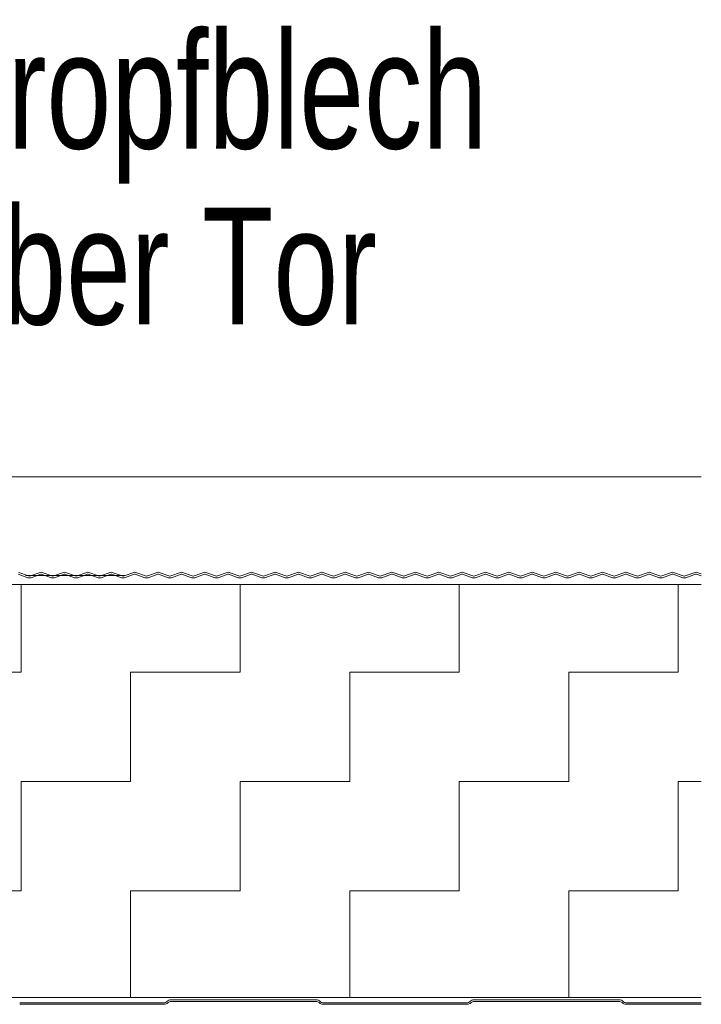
# Model space of a CAD drawing. Header units: metres. Extents: x 1316.5 to 1415.3, y -94.1 to -52.
# Tile 498 of 656: x 1402.087 to 1402.32, y -70.951 to -70.614. Entities that reach past the tile are written whole.
import ezdxf

# ---------------------------------------------------------------- set-up
doc = ezdxf.new("R2010")
doc.units = ezdxf.units.M
doc.linetypes.add('AUSGEZOGEN', pattern=[0])
doc.linetypes.add('PUNKT2_S9', pattern=[0.0015, 0, -0.0015])
doc.layers.add('XR$4$_42143', color=7, linetype='Continuous')
doc.layers.add('XR$4$_42154', color=7, linetype='Continuous')
for name, color, linetype, lineweight in [('XR$4$Muster', 4, 'AUSGEZOGEN', 13), ('XR$4$STANDARD_1', 7, 'AUSGEZOGEN', 25), ('XR$4$Text 1_100', 3, 'AUSGEZOGEN', 18), ('XR$4$Wand Mauerwerk nt', 7, 'AUSGEZOGEN', 25), ('XR$4$Wand Mauerwerk tr_1', 42, 'AUSGEZOGEN', 18)]:
    doc.layers.add(name, color=color, linetype=linetype, lineweight=lineweight)
doc.styles.add('ARIAL', font='arial.ttf')

msp = doc.modelspace()

# ---------------------------------------------------------------- hatches: boundary and pattern name
at = {"layer": 'XR$4$Muster', "linetype": 'AUSGEZOGEN', "lineweight": 13, "transparency": 33554687}
h = msp.add_hatch(dxfattribs=at)
h.set_pattern_fill('MUSTER', color=4, scale=0.0375, angle=90, style=0, pattern_type=2)
h.set_pattern_definition([(90, (-0.075, 0.075), (-0.0375, 0.0375), [0.0375, -0.0375]), (180, (-0.075, 0.075), (-0.0375, -0.0375), [0.0375, -0.0375])])
h.paths.add_polyline_path([(1401.81895, -70.80752), (1401.81895, -70.94893), (1402.32044, -70.94893), (1402.32044, -70.80752)], flags=0)

# ---------------------------------------------------------------- linework, layer by layer
at = {"layer": 'XR$4$_42143', "color": 30, "linetype": 'AUSGEZOGEN', "lineweight": 13, "transparency": 33554687}
for p, q in [((1402.08982, -70.80516), (1402.0865, -70.80395)), ((1402.08672, -70.80336), (1402.09004, -70.80457)), ((1402.09072, -70.80457), (1402.09404, -70.80336)), ((1402.09426, -70.80395), (1402.09094, -70.80516)), ((1402.09783, -70.80516), (1402.09451, -70.80395)), ((1402.09473, -70.80336), (1402.09805, -70.80457)), ((1402.09873, -70.80457), (1402.10205, -70.80336)), ((1402.10227, -70.80395), (1402.09895, -70.80516)), ((1402.10584, -70.80516), (1402.10252, -70.80395)), ((1402.10274, -70.80336), (1402.10606, -70.80457)), ((1402.10674, -70.80457), (1402.11006, -70.80336)), ((1402.11028, -70.80395), (1402.10696, -70.80516)), ((1402.11385, -70.80516), (1402.11053, -70.80395)), ((1402.11074, -70.80336), (1402.11407, -70.80457)), ((1402.11475, -70.80457), (1402.11807, -70.80336)), ((1402.11828, -70.80395), (1402.11496, -70.80516)), ((1402.12186, -70.80516), (1402.11854, -70.80395)), ((1402.11875, -70.80336), (1402.12207, -70.80457)), ((1402.12276, -70.80457), (1402.12608, -70.80336)), ((1402.12629, -70.80395), (1402.12297, -70.80516)), ((1402.12987, -70.80516), (1402.12655, -70.80395)), ((1402.12676, -70.80336), (1402.13008, -70.80457)), ((1402.13077, -70.80457), (1402.13409, -70.80336)), ((1402.1343, -70.80395), (1402.13098, -70.80516)), ((1402.13788, -70.80516), (1402.13455, -70.80395)), ((1402.13477, -70.80336), (1402.13809, -70.80457)), ((1402.13877, -70.80457), (1402.1421, -70.80336)), ((1402.14231, -70.80395), (1402.13899, -70.80516)), ((1402.14588, -70.80516), (1402.14256, -70.80395)), ((1402.14278, -70.80336), (1402.1461, -70.80457)), ((1402.14678, -70.80457), (1402.1501, -70.80336)), ((1402.15032, -70.80395), (1402.147, -70.80516)), ((1402.15389, -70.80516), (1402.15057, -70.80395)), ((1402.15079, -70.80336), (1402.15411, -70.80457)), ((1402.15479, -70.80457), (1402.15811, -70.80336)), ((1402.15833, -70.80395), (1402.15501, -70.80516)), ((1402.1619, -70.80516), (1402.15858, -70.80395)), ((1402.1588, -70.80336), (1402.16212, -70.80457)), ((1402.1628, -70.80457), (1402.16612, -70.80336)), ((1402.16634, -70.80395), (1402.16302, -70.80516)), ((1402.16991, -70.80516), (1402.16659, -70.80395)), ((1402.1668, -70.80336), (1402.17013, -70.80457)), ((1402.17081, -70.80457), (1402.17413, -70.80336)), ((1402.17435, -70.80395), (1402.17102, -70.80516)), ((1402.17792, -70.80516), (1402.1746, -70.80395)), ((1402.17481, -70.80336), (1402.17813, -70.80457)), ((1402.17882, -70.80457), (1402.18214, -70.80336)), ((1402.18235, -70.80395), (1402.17903, -70.80516)), ((1402.18593, -70.80516), (1402.18261, -70.80395)), ((1402.18282, -70.80336), (1402.18614, -70.80457)), ((1402.18683, -70.80457), (1402.19015, -70.80336)), ((1402.19036, -70.80395), (1402.18704, -70.80516)), ((1402.19394, -70.80516), (1402.19062, -70.80395)), ((1402.19083, -70.80336), (1402.19415, -70.80457)), ((1402.19484, -70.80457), (1402.19816, -70.80336)), ((1402.19837, -70.80395), (1402.19505, -70.80516)), ((1402.20195, -70.80516), (1402.19862, -70.80395)), ((1402.19884, -70.80336), (1402.20216, -70.80457)), ((1402.20284, -70.80457), (1402.20616, -70.80336)), ((1402.20638, -70.80395), (1402.20306, -70.80516)), ((1402.20995, -70.80516), (1402.20663, -70.80395)), ((1402.20685, -70.80336), (1402.21017, -70.80457)), ((1402.21085, -70.80457), (1402.21417, -70.80336)), ((1402.21439, -70.80395), (1402.21107, -70.80516)), ((1402.21796, -70.80516), (1402.21464, -70.80395)), ((1402.21486, -70.80336), (1402.21818, -70.80457)), ((1402.21886, -70.80457), (1402.22218, -70.80336)), ((1402.2224, -70.80395), (1402.21908, -70.80516)), ((1402.22597, -70.80516), (1402.22265, -70.80395)), ((1402.22287, -70.80336), (1402.22619, -70.80457)), ((1402.22687, -70.80457), (1402.23019, -70.80336)), ((1402.23041, -70.80395), (1402.22708, -70.80516)), ((1402.23398, -70.80516), (1402.23066, -70.80395)), ((1402.23087, -70.80336), (1402.23419, -70.80457)), ((1402.23488, -70.80457), (1402.2382, -70.80336)), ((1402.23841, -70.80395), (1402.23509, -70.80516)), ((1402.24199, -70.80516), (1402.23867, -70.80395)), ((1402.23888, -70.80336), (1402.2422, -70.80457)), ((1402.24289, -70.80457), (1402.24621, -70.80336)), ((1402.24642, -70.80395), (1402.2431, -70.80516)), ((1402.25, -70.80516), (1402.24668, -70.80395)), ((1402.24689, -70.80336), (1402.25021, -70.80457)), ((1402.2509, -70.80457), (1402.25422, -70.80336)), ((1402.25443, -70.80395), (1402.25111, -70.80516)), ((1402.25801, -70.80516), (1402.25468, -70.80395)), ((1402.2549, -70.80336), (1402.25822, -70.80457)), ((1402.2589, -70.80457), (1402.26222, -70.80336)), ((1402.26244, -70.80395), (1402.25912, -70.80516)), ((1402.26601, -70.80516), (1402.26269, -70.80395)), ((1402.26291, -70.80336), (1402.26623, -70.80457)), ((1402.26691, -70.80457), (1402.27023, -70.80336)), ((1402.27045, -70.80395), (1402.26713, -70.80516)), ((1402.27402, -70.80516), (1402.2707, -70.80395)), ((1402.27092, -70.80336), (1402.27424, -70.80457)), ((1402.27492, -70.80457), (1402.27824, -70.80336)), ((1402.27846, -70.80395), (1402.27514, -70.80516)), ((1402.28203, -70.80516), (1402.27871, -70.80395)), ((1402.27893, -70.80336), (1402.28225, -70.80457)), ((1402.28293, -70.80457), (1402.28625, -70.80336)), ((1402.28647, -70.80395), (1402.28315, -70.80516)), ((1402.29004, -70.80516), (1402.28672, -70.80395)), ((1402.28693, -70.80336), (1402.29026, -70.80457)), ((1402.29094, -70.80457), (1402.29426, -70.80336)), ((1402.29447, -70.80395), (1402.29115, -70.80516)), ((1402.29805, -70.80516), (1402.29473, -70.80395)), ((1402.29494, -70.80336), (1402.29826, -70.80457)), ((1402.29895, -70.80457), (1402.30227, -70.80336)), ((1402.30248, -70.80395), (1402.29916, -70.80516)), ((1402.30606, -70.80516), (1402.30274, -70.80395)), ((1402.30295, -70.80336), (1402.30627, -70.80457)), ((1402.30696, -70.80457), (1402.31028, -70.80336)), ((1402.31049, -70.80395), (1402.30717, -70.80516)), ((1402.31407, -70.80516), (1402.31075, -70.80395)), ((1402.31096, -70.80336), (1402.31428, -70.80457)), ((1402.31496, -70.80457), (1402.31829, -70.80336)), ((1402.3185, -70.80395), (1402.31518, -70.80516)), ((1402.32043, -70.80456), (1402.31875, -70.80395)), ((1402.31897, -70.80336), (1402.32043, -70.80389)), ((1402.08704, -70.95075), (1402.13659, -70.95075)), ((1402.13659, -70.9513), (1402.08704, -70.9513)), ((1402.13734, -70.95044), (1402.13744, -70.95034)), ((1402.13734, -70.95044), (1402.13744, -70.95034)), ((1402.13783, -70.95073), (1402.13773, -70.95083)), ((1402.13783, -70.95073), (1402.13773, -70.95083)), ((1402.13886, -70.94975), (1402.18854, -70.94975)), ((1402.18854, -70.9503), (1402.13886, -70.9503)), ((1402.18967, -70.95083), (1402.18956, -70.95073)), ((1402.18995, -70.95034), (1402.19006, -70.95044)), ((1402.1908, -70.95075), (1402.24036, -70.95075)), ((1402.24036, -70.9513), (1402.1908, -70.9513)), ((1402.2411, -70.95044), (1402.24121, -70.95034)), ((1402.2416, -70.95073), (1402.24149, -70.95083)), ((1402.24262, -70.94975), (1402.2923, -70.94975)), ((1402.2923, -70.9503), (1402.24262, -70.9503)), ((1402.29344, -70.95083), (1402.29333, -70.95073)), ((1402.29372, -70.95034), (1402.29382, -70.95044)), ((1402.29457, -70.95075), (1402.32044, -70.95075)), ((1402.32044, -70.9513), (1402.29457, -70.9513))]:
    msp.add_line(p, q, dxfattribs=at)
for centre, radius, start, end in [((1402.09439, -70.8043), 0.001, 70.0209, 109.9811), ((1402.09439, -70.8043), 0.00037, 70.0209, 109.9811), ((1402.10239, -70.8043), 0.001, 70.0209, 109.9811), ((1402.10239, -70.8043), 0.00037, 70.0209, 109.9811), ((1402.1104, -70.8043), 0.001, 70.0209, 109.9811), ((1402.1104, -70.8043), 0.00037, 70.0209, 109.9811), ((1402.11841, -70.8043), 0.001, 70.0209, 109.9811), ((1402.11841, -70.8043), 0.00037, 70.0209, 109.9811), ((1402.12642, -70.8043), 0.001, 70.0209, 109.9811), ((1402.12642, -70.8043), 0.00037, 70.0209, 109.9811), ((1402.13443, -70.8043), 0.001, 70.0209, 109.9811), ((1402.13443, -70.8043), 0.00037, 70.0209, 109.9811), ((1402.14244, -70.8043), 0.001, 70.0209, 109.9811), ((1402.14244, -70.8043), 0.00037, 70.0209, 109.9811), ((1402.15045, -70.8043), 0.001, 70.0209, 109.9811), ((1402.15045, -70.8043), 0.00037, 70.0209, 109.9811), ((1402.15845, -70.8043), 0.001, 70.0209, 109.9811), ((1402.15845, -70.8043), 0.00037, 70.0209, 109.9811), ((1402.16646, -70.8043), 0.001, 70.0209, 109.9811), ((1402.16646, -70.8043), 0.00037, 70.0209, 109.9811), ((1402.17447, -70.8043), 0.001, 70.0209, 109.9811), ((1402.17447, -70.8043), 0.00037, 70.0209, 109.9811), ((1402.18248, -70.8043), 0.001, 70.0209, 109.9811), ((1402.18248, -70.8043), 0.00037, 70.0209, 109.9811), ((1402.19049, -70.8043), 0.001, 70.0209, 109.9811), ((1402.19049, -70.8043), 0.00037, 70.0209, 109.9811), ((1402.1985, -70.8043), 0.001, 70.0209, 109.9811), ((1402.1985, -70.8043), 0.00037, 70.0209, 109.9811), ((1402.20651, -70.8043), 0.001, 70.0209, 109.9811), ((1402.20651, -70.8043), 0.00037, 70.0209, 109.9811), ((1402.21451, -70.8043), 0.001, 70.0209, 109.9811), ((1402.21451, -70.8043), 0.00037, 70.0209, 109.9811), ((1402.22252, -70.8043), 0.001, 70.0209, 109.9811), ((1402.22252, -70.8043), 0.00037, 70.0209, 109.9811), ((1402.23053, -70.8043), 0.001, 70.0209, 109.9811), ((1402.23053, -70.8043), 0.00037, 70.0209, 109.9811), ((1402.23854, -70.8043), 0.001, 70.0209, 109.9811), ((1402.23854, -70.8043), 0.00037, 70.0209, 109.9811), ((1402.24655, -70.8043), 0.001, 70.0209, 109.9811), ((1402.24655, -70.8043), 0.00037, 70.0209, 109.9811), ((1402.25456, -70.8043), 0.001, 70.0209, 109.9811), ((1402.25456, -70.8043), 0.00037, 70.0209, 109.9811), ((1402.26257, -70.8043), 0.001, 70.0209, 109.9811), ((1402.26257, -70.8043), 0.00037, 70.0209, 109.9811), ((1402.27058, -70.8043), 0.001, 70.0209, 109.9811), ((1402.27058, -70.8043), 0.00037, 70.0209, 109.9811), ((1402.27858, -70.8043), 0.001, 70.0209, 109.9811), ((1402.27858, -70.8043), 0.00037, 70.0209, 109.9811), ((1402.28659, -70.8043), 0.001, 70.0209, 109.9811), ((1402.28659, -70.8043), 0.00037, 70.0209, 109.9811), ((1402.2946, -70.8043), 0.001, 70.0209, 109.9811), ((1402.2946, -70.8043), 0.00037, 70.0209, 109.9811), ((1402.30261, -70.8043), 0.001, 70.0209, 109.9811), ((1402.30261, -70.8043), 0.00037, 70.0209, 109.9811), ((1402.31062, -70.8043), 0.001, 70.0209, 109.9811), ((1402.31062, -70.8043), 0.00037, 70.0209, 109.9811), ((1402.31863, -70.8043), 0.001, 70.0209, 109.9811), ((1402.31863, -70.8043), 0.00037, 70.0209, 109.9811), ((1402.09038, -70.80363), 0.00163, 250.0209, 289.9811), ((1402.09038, -70.80363), 0.001, 250.0209, 289.9811), ((1402.09839, -70.80363), 0.00163, 250.0209, 289.9811), ((1402.09839, -70.80363), 0.001, 250.0209, 289.9811), ((1402.1064, -70.80363), 0.00163, 250.0209, 289.9811), ((1402.1064, -70.80363), 0.001, 250.0209, 289.9811), ((1402.11441, -70.80363), 0.00163, 250.0209, 289.9811), ((1402.11441, -70.80363), 0.001, 250.0209, 289.9811), ((1402.12242, -70.80363), 0.00163, 250.0209, 289.9811), ((1402.12242, -70.80363), 0.001, 250.0209, 289.9811), ((1402.13042, -70.80363), 0.00163, 250.0209, 289.9811), ((1402.13042, -70.80363), 0.001, 250.0209, 289.9811), ((1402.13843, -70.80363), 0.00163, 250.0209, 289.9811), ((1402.13843, -70.80363), 0.001, 250.0209, 289.9811), ((1402.14644, -70.80363), 0.00163, 250.0209, 289.9811), ((1402.14644, -70.80363), 0.001, 250.0209, 289.9811), ((1402.15445, -70.80363), 0.00163, 250.0209, 289.9811), ((1402.15445, -70.80363), 0.001, 250.0209, 289.9811), ((1402.16246, -70.80363), 0.00163, 250.0209, 289.9811), ((1402.16246, -70.80363), 0.001, 250.0209, 289.9811), ((1402.17047, -70.80363), 0.00163, 250.0209, 289.9811), ((1402.17047, -70.80363), 0.001, 250.0209, 289.9811), ((1402.17848, -70.80363), 0.00163, 250.0209, 289.9811), ((1402.17848, -70.80363), 0.001, 250.0209, 289.9811), ((1402.18648, -70.80363), 0.00163, 250.0209, 289.9811), ((1402.18648, -70.80363), 0.001, 250.0209, 289.9811), ((1402.19449, -70.80363), 0.00163, 250.0209, 289.9811), ((1402.19449, -70.80363), 0.001, 250.0209, 289.9811), ((1402.2025, -70.80363), 0.00163, 250.0209, 289.9811), ((1402.2025, -70.80363), 0.001, 250.0209, 289.9811), ((1402.21051, -70.80363), 0.00163, 250.0209, 289.9811), ((1402.21051, -70.80363), 0.001, 250.0209, 289.9811), ((1402.21852, -70.80363), 0.00163, 250.0209, 289.9811), ((1402.21852, -70.80363), 0.001, 250.0209, 289.9811), ((1402.22653, -70.80363), 0.00163, 250.0209, 289.9811), ((1402.22653, -70.80363), 0.001, 250.0209, 289.9811), ((1402.23454, -70.80363), 0.00163, 250.0209, 289.9811), ((1402.23454, -70.80363), 0.001, 250.0209, 289.9811), ((1402.24255, -70.80363), 0.00163, 250.0209, 289.9811), ((1402.24255, -70.80363), 0.001, 250.0209, 289.9811), ((1402.25055, -70.80363), 0.00163, 250.0209, 289.9811), ((1402.25055, -70.80363), 0.001, 250.0209, 289.9811), ((1402.25856, -70.80363), 0.00163, 250.0209, 289.9811), ((1402.25856, -70.80363), 0.001, 250.0209, 289.9811), ((1402.26657, -70.80363), 0.00163, 250.0209, 289.9811), ((1402.26657, -70.80363), 0.001, 250.0209, 289.9811), ((1402.27458, -70.80363), 0.00163, 250.0209, 289.9811), ((1402.27458, -70.80363), 0.001, 250.0209, 289.9811), ((1402.28259, -70.80363), 0.00163, 250.0209, 289.9811), ((1402.28259, -70.80363), 0.001, 250.0209, 289.9811), ((1402.2906, -70.80363), 0.00163, 250.0209, 289.9811), ((1402.2906, -70.80363), 0.001, 250.0209, 289.9811), ((1402.29861, -70.80363), 0.00163, 250.0209, 289.9811), ((1402.29861, -70.80363), 0.001, 250.0209, 289.9811), ((1402.30661, -70.80363), 0.00163, 250.0209, 289.9811), ((1402.30661, -70.80363), 0.001, 250.0209, 289.9811), ((1402.31462, -70.80363), 0.00163, 250.0209, 289.9811), ((1402.31462, -70.80363), 0.001, 250.0209, 289.9811), ((1402.13659, -70.9497), 0.00105, 270, 315), ((1402.13659, -70.9497), 0.00105, 270, 315), ((1402.13659, -70.9497), 0.0016, 270, 315), ((1402.13886, -70.95175), 0.002, 90, 135), ((1402.13886, -70.95175), 0.002, 90, 135), ((1402.13886, -70.95175), 0.00145, 90, 135), ((1402.18854, -70.95175), 0.002, 45, 90), ((1402.18854, -70.95175), 0.00145, 45, 90), ((1402.1908, -70.9497), 0.0016, 225, 270), ((1402.1908, -70.9497), 0.00105, 225, 270), ((1402.24036, -70.9497), 0.00105, 270, 315), ((1402.24036, -70.9497), 0.0016, 270, 315), ((1402.24262, -70.95175), 0.002, 90, 135), ((1402.24262, -70.95175), 0.00145, 90, 135), ((1402.2923, -70.95175), 0.002, 45, 90), ((1402.2923, -70.95175), 0.00145, 45, 90), ((1402.29457, -70.9497), 0.0016, 225, 270), ((1402.29457, -70.9497), 0.00105, 225, 270)]:
    msp.add_arc(centre, radius, start, end, dxfattribs=at)
at = {"layer": 'XR$4$_42154', "color": 51, "linetype": 'AUSGEZOGEN', "lineweight": 13, "transparency": 33554687}
for p, q in [((1402.0865, -70.80395), (1402.08982, -70.80516)), ((1402.09094, -70.80516), (1402.09426, -70.80395)), ((1402.09451, -70.80395), (1402.09783, -70.80516)), ((1402.09895, -70.80516), (1402.10227, -70.80395)), ((1402.10252, -70.80395), (1402.10584, -70.80516)), ((1402.10696, -70.80516), (1402.11028, -70.80395)), ((1402.11053, -70.80395), (1402.11385, -70.80516)), ((1402.11496, -70.80516), (1402.11828, -70.80395)), ((1402.11854, -70.80395), (1402.12186, -70.80516)), ((1402.12297, -70.80516), (1402.12629, -70.80395)), ((1402.12655, -70.80395), (1402.12987, -70.80516)), ((1402.13098, -70.80516), (1402.1343, -70.80395)), ((1402.13455, -70.80395), (1402.13788, -70.80516)), ((1402.13899, -70.80516), (1402.14231, -70.80395)), ((1402.14256, -70.80395), (1402.14588, -70.80516)), ((1402.147, -70.80516), (1402.15032, -70.80395)), ((1402.15057, -70.80395), (1402.15389, -70.80516)), ((1402.15501, -70.80516), (1402.15833, -70.80395)), ((1402.15858, -70.80395), (1402.1619, -70.80516)), ((1402.16302, -70.80516), (1402.16634, -70.80395)), ((1402.16659, -70.80395), (1402.16991, -70.80516)), ((1402.17102, -70.80516), (1402.17435, -70.80395)), ((1402.1746, -70.80395), (1402.17792, -70.80516)), ((1402.17903, -70.80516), (1402.18235, -70.80395)), ((1402.18261, -70.80395), (1402.18593, -70.80516)), ((1402.18704, -70.80516), (1402.19036, -70.80395)), ((1402.19062, -70.80395), (1402.19394, -70.80516)), ((1402.19505, -70.80516), (1402.19837, -70.80395)), ((1402.19862, -70.80395), (1402.20195, -70.80516)), ((1402.20306, -70.80516), (1402.20638, -70.80395)), ((1402.20663, -70.80395), (1402.20995, -70.80516)), ((1402.21107, -70.80516), (1402.21439, -70.80395)), ((1402.21464, -70.80395), (1402.21796, -70.80516)), ((1402.21908, -70.80516), (1402.2224, -70.80395)), ((1402.22265, -70.80395), (1402.22597, -70.80516)), ((1402.22708, -70.80516), (1402.23041, -70.80395)), ((1402.23066, -70.80395), (1402.23398, -70.80516)), ((1402.23509, -70.80516), (1402.23841, -70.80395)), ((1402.23867, -70.80395), (1402.24199, -70.80516)), ((1402.2431, -70.80516), (1402.24642, -70.80395)), ((1402.24668, -70.80395), (1402.25, -70.80516)), ((1402.25111, -70.80516), (1402.25443, -70.80395)), ((1402.25468, -70.80395), (1402.25801, -70.80516)), ((1402.25912, -70.80516), (1402.26244, -70.80395)), ((1402.26269, -70.80395), (1402.26601, -70.80516)), ((1402.26713, -70.80516), (1402.27045, -70.80395)), ((1402.2707, -70.80395), (1402.27402, -70.80516)), ((1402.27514, -70.80516), (1402.27846, -70.80395)), ((1402.27871, -70.80395), (1402.28203, -70.80516)), ((1402.28315, -70.80516), (1402.28647, -70.80395)), ((1402.28672, -70.80395), (1402.29004, -70.80516)), ((1402.29115, -70.80516), (1402.29447, -70.80395)), ((1402.29473, -70.80395), (1402.29805, -70.80516)), ((1402.29916, -70.80516), (1402.30248, -70.80395)), ((1402.30274, -70.80395), (1402.30606, -70.80516)), ((1402.30717, -70.80516), (1402.31049, -70.80395)), ((1402.31075, -70.80395), (1402.31407, -70.80516)), ((1402.31518, -70.80516), (1402.3185, -70.80395)), ((1402.31875, -70.80395), (1402.32043, -70.80456)), ((1402.13659, -70.95075), (1402.08704, -70.95075)), ((1402.13744, -70.95034), (1402.13734, -70.95044)), ((1402.13744, -70.95034), (1402.13734, -70.95044)), ((1402.18854, -70.94975), (1402.13886, -70.94975)), ((1402.19006, -70.95044), (1402.18995, -70.95034)), ((1402.24036, -70.95075), (1402.1908, -70.95075)), ((1402.24121, -70.95034), (1402.2411, -70.95044)), ((1402.2923, -70.94975), (1402.24262, -70.94975)), ((1402.29382, -70.95044), (1402.29372, -70.95034)), ((1402.32044, -70.95075), (1402.29457, -70.95075))]:
    msp.add_line(p, q, dxfattribs=at)
for centre, radius, start, end in [((1402.09439, -70.8043), 0.00037, 70.0209, 109.9811), ((1402.10239, -70.8043), 0.00037, 70.0209, 109.9811), ((1402.1104, -70.8043), 0.00037, 70.0209, 109.9811), ((1402.11841, -70.8043), 0.00037, 70.0209, 109.9811), ((1402.12642, -70.8043), 0.00037, 70.0209, 109.9811), ((1402.13443, -70.8043), 0.00037, 70.0209, 109.9811), ((1402.14244, -70.8043), 0.00037, 70.0209, 109.9811), ((1402.15045, -70.8043), 0.00037, 70.0209, 109.9811), ((1402.15845, -70.8043), 0.00037, 70.0209, 109.9811), ((1402.16646, -70.8043), 0.00037, 70.0209, 109.9811), ((1402.17447, -70.8043), 0.00037, 70.0209, 109.9811), ((1402.18248, -70.8043), 0.00037, 70.0209, 109.9811), ((1402.19049, -70.8043), 0.00037, 70.0209, 109.9811), ((1402.1985, -70.8043), 0.00037, 70.0209, 109.9811), ((1402.20651, -70.8043), 0.00037, 70.0209, 109.9811), ((1402.21451, -70.8043), 0.00037, 70.0209, 109.9811), ((1402.22252, -70.8043), 0.00037, 70.0209, 109.9811), ((1402.23053, -70.8043), 0.00037, 70.0209, 109.9811), ((1402.23854, -70.8043), 0.00037, 70.0209, 109.9811), ((1402.24655, -70.8043), 0.00037, 70.0209, 109.9811), ((1402.25456, -70.8043), 0.00037, 70.0209, 109.9811), ((1402.26257, -70.8043), 0.00037, 70.0209, 109.9811), ((1402.27058, -70.8043), 0.00037, 70.0209, 109.9811), ((1402.27858, -70.8043), 0.00037, 70.0209, 109.9811), ((1402.28659, -70.8043), 0.00037, 70.0209, 109.9811), ((1402.2946, -70.8043), 0.00037, 70.0209, 109.9811), ((1402.30261, -70.8043), 0.00037, 70.0209, 109.9811), ((1402.31062, -70.8043), 0.00037, 70.0209, 109.9811), ((1402.31863, -70.8043), 0.00037, 70.0209, 109.9811), ((1402.09038, -70.80363), 0.00163, 250.0209, 289.9811), ((1402.09839, -70.80363), 0.00163, 250.0209, 289.9811), ((1402.1064, -70.80363), 0.00163, 250.0209, 289.9811), ((1402.11441, -70.80363), 0.00163, 250.0209, 289.9811), ((1402.12242, -70.80363), 0.00163, 250.0209, 289.9811), ((1402.13042, -70.80363), 0.00163, 250.0209, 289.9811), ((1402.13843, -70.80363), 0.00163, 250.0209, 289.9811), ((1402.14644, -70.80363), 0.00163, 250.0209, 289.9811), ((1402.15445, -70.80363), 0.00163, 250.0209, 289.9811), ((1402.16246, -70.80363), 0.00163, 250.0209, 289.9811), ((1402.17047, -70.80363), 0.00163, 250.0209, 289.9811), ((1402.17848, -70.80363), 0.00163, 250.0209, 289.9811), ((1402.18648, -70.80363), 0.00163, 250.0209, 289.9811), ((1402.19449, -70.80363), 0.00163, 250.0209, 289.9811), ((1402.2025, -70.80363), 0.00163, 250.0209, 289.9811), ((1402.21051, -70.80363), 0.00163, 250.0209, 289.9811), ((1402.21852, -70.80363), 0.00163, 250.0209, 289.9811), ((1402.22653, -70.80363), 0.00163, 250.0209, 289.9811), ((1402.23454, -70.80363), 0.00163, 250.0209, 289.9811), ((1402.24255, -70.80363), 0.00163, 250.0209, 289.9811), ((1402.25055, -70.80363), 0.00163, 250.0209, 289.9811), ((1402.25856, -70.80363), 0.00163, 250.0209, 289.9811), ((1402.26657, -70.80363), 0.00163, 250.0209, 289.9811), ((1402.27458, -70.80363), 0.00163, 250.0209, 289.9811), ((1402.28259, -70.80363), 0.00163, 250.0209, 289.9811), ((1402.2906, -70.80363), 0.00163, 250.0209, 289.9811), ((1402.29861, -70.80363), 0.00163, 250.0209, 289.9811), ((1402.30661, -70.80363), 0.00163, 250.0209, 289.9811), ((1402.31462, -70.80363), 0.00163, 250.0209, 289.9811), ((1402.13659, -70.9497), 0.00105, 270, 315), ((1402.13886, -70.95175), 0.002, 90, 135), ((1402.18854, -70.95175), 0.002, 45, 90), ((1402.1908, -70.9497), 0.00105, 225, 270), ((1402.24036, -70.9497), 0.00105, 270, 315), ((1402.24262, -70.95175), 0.002, 90, 135), ((1402.2923, -70.95175), 0.002, 45, 90), ((1402.29457, -70.9497), 0.00105, 225, 270)]:
    msp.add_arc(centre, radius, start, end, dxfattribs=at)
at = {"layer": 'XR$4$STANDARD_1', "color": 7, "linetype": 'AUSGEZOGEN', "lineweight": 13, "transparency": 33554687}
msp.add_line((1401.70396, -70.77059), (1402.32043, -70.77059), dxfattribs=at)
at = {"layer": 'XR$4$Wand Mauerwerk nt', "color": 7, "linetype": 'AUSGEZOGEN', "lineweight": 13, "transparency": 33554687}
for p, q in [((1401.81895, -70.80752), (1402.32043, -70.80752)), ((1401.81895, -70.94893), (1402.32044, -70.94893))]:
    msp.add_line(p, q, dxfattribs=at)
at = {"layer": 'XR$4$Wand Mauerwerk tr_1', "color": 52, "linetype": 'PUNKT2_S9', "lineweight": 13, "transparency": 33554687}
msp.add_line((1400.28904, -70.80437), (1402.12316, -70.80437), dxfattribs=at)

# ---------------------------------------------------------------- texts
at = {"layer": 'XR$4$Text 1_100', "color": 3, "linetype": 'AUSGEZOGEN', "lineweight": 18, "transparency": 33554687, "insert": (1402.05854, -70.61816), "char_height": 0.04, "width": 0.2038621, "attachment_point": 1, "line_spacing_factor": 0.903614, "style": 'ARIAL'}
msp.add_mtext('\\A1;{\\fArial|i0|b0;\\H0.040000;\\W0.714286;\\C3;Tropfblech}\\P{\\fArial|i0|b0;\\H0.040000;\\W0.714286;\\C3;über Tor}\\P', dxfattribs=at)

doc.saveas('drawing.dxf')
